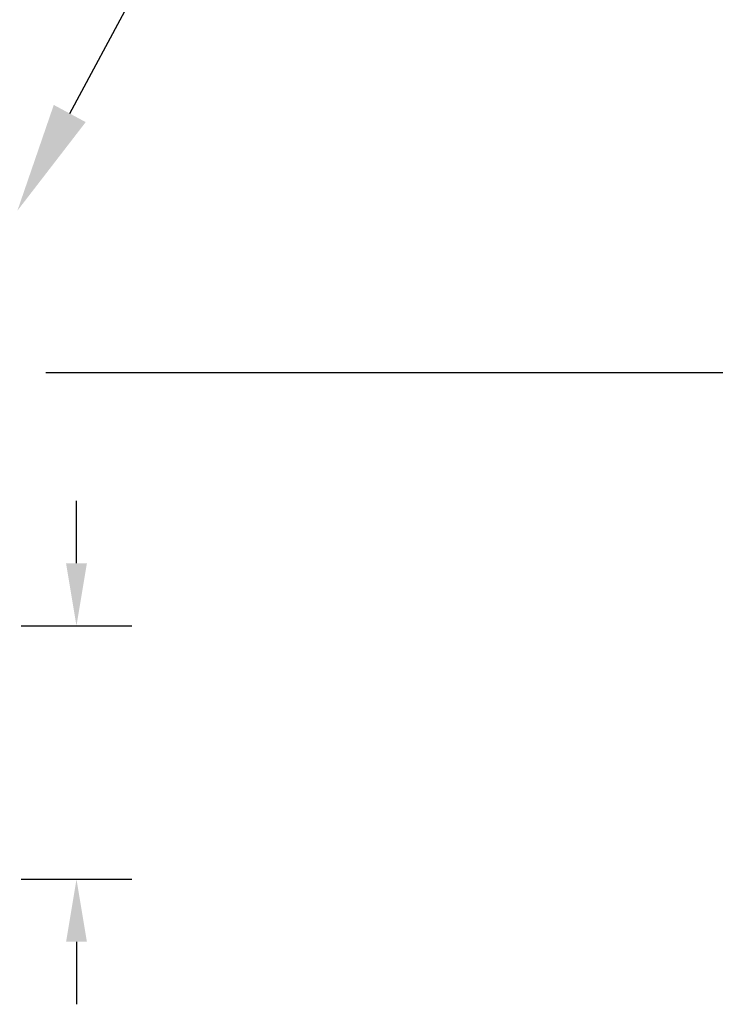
# Model space of a CAD drawing. Header units: inches. Extents: x 170 to 312, y 215 to 248.
# Tile 597 of 656: x 255.865 to 256.456, y 241.581 to 242.417. Entities that reach past the tile are written whole.
import ezdxf
from ezdxf import colors
from ezdxf.entities.mleader import LeaderData, LeaderLine
from ezdxf.math import Vec2, Vec3

# ---------------------------------------------------------------- set-up
doc = ezdxf.new("R2010")
doc.units = ezdxf.units.IN
doc.header["$LTSCALE"] = 0.25
doc.header["$MEASUREMENT"] = 0
doc.layers.add('ANNOTATIONS', color=1, linetype='Continuous')
doc.styles.add('ARIAL', font='arial.ttf', dxfattribs={"height": 0.09375})

msp = doc.modelspace()

# ---------------------------------------------------------------- linework, layer by layer
at = {"layer": 'ANNOTATIONS'}
for p, q in [((255.88727, 242.11772), (256.93823, 242.11772)), ((255.91343, 241.95547), (255.91343, 242.00861)), ((255.8663, 241.90233), (255.96056, 241.90233)), ((255.8663, 241.68703), (255.96056, 241.68703)), ((255.91343, 241.63389), (255.91343, 241.58075))]:
    msp.add_line(p, q, dxfattribs=at)
for points in [[(255.90458, 241.95547), (255.92229, 241.95547), (255.91343, 241.90233)], [(255.90458, 241.63389), (255.92229, 241.63389), (255.91343, 241.68703)]]:
    msp.add_solid(points, dxfattribs=at)

# ---------------------------------------------------------------- leaders
ml = msp.add_multileader_mtext('Standard', dxfattribs=at)
ml.set_content('CONTROLLER (6" X 15")', color=256, style='ARIAL')
ml.set_leader_properties()
ml.build(insert=Vec2(0, 0))
ml.multileader.update_dxf_attribs({"dogleg_length": 0.36, "arrow_head_size": 0.09375})
ctx = ml.context
ctx.base_point, ctx.char_height, ctx.arrow_head_size, ctx.landing_gap_size, ctx.plane_origin = Vec3(256.17369, 242.64962), 0.09375, 0.09375, 0.09, Vec3(255.38865, 242.2164)
notes = []
notes.append((ctx, [(0, (1, 1, 0), (256.07573, 242.64962), (1, 0), 0.09796, [(0, [(255.86324, 242.25511)], 0, [])])]))
ctx.mtext.insert, ctx.mtext.flow_direction = Vec3(256.26369, 242.71028), 5
for ctx, leaders in notes:
    for number, flags, end, landing, length, lines in leaders:
        leader = LeaderData()
        leader.index, (leader.has_last_leader_line, leader.has_dogleg_vector, leader.attachment_direction) = number, flags
        leader.last_leader_point, leader.dogleg_vector, leader.dogleg_length = Vec3(end), Vec3(landing), length
        for number, points, colour, breaks in lines:
            line = LeaderLine()
            line.index, line.vertices, line.color, line.breaks = number, Vec3.list(points), colors.encode_raw_color(colour), breaks
            leader.lines.append(line)
        ctx.leaders.append(leader)

doc.saveas('drawing.dxf')
